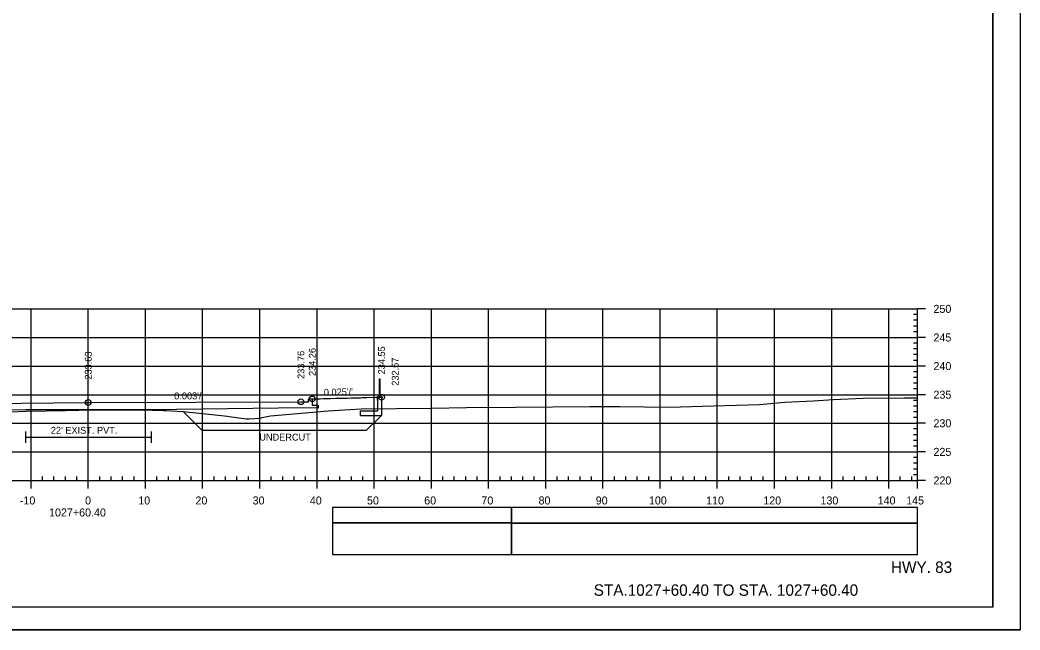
# Model space of a CAD drawing. Extents: x 1386544 to 1388153, y 379785 to 390999.
# Drawn here: x 1387354.1 to 1387529, y 383803.4 to 383910.1 of the extents above; entities that cross this region are included whole.
import ezdxf

# ---------------------------------------------------------------- set-up
doc = ezdxf.new("R2010")
doc.units = 0
for name, color, linetype in [('Default', 7, 'Continuous'), ('R_Alt Surface', 7, 'Continuous'), ('R_Axis', 7, 'Continuous'), ('R_Axis Annot', 7, 'Continuous'), ('R_Border', 7, 'Continuous'), ('R_Dimension', 7, 'Continuous'), ('R_Draft', 7, 'Continuous'), ('R_Exist Surface', 7, 'Continuous'), ('R_Fin Surface', 7, 'Continuous'), ('R_Fin Surface Annot', 7, 'Continuous'), ('R_Grid', 7, 'Continuous'), ('R_No Plot', 7, 'Continuous'), ('R_Striping', 7, 'Continuous'), ('R_Water', 7, 'Continuous')]:
    doc.layers.add(name, color=color, linetype=linetype)

msp = doc.modelspace()

# ---------------------------------------------------------------- linework, layer by layer
at = {"layer": 'Default'}
for p, q in [((1387416.91, 383847.32), (1387416.91, 383844.32)), ((1387417.07, 383847.32), (1387416.91, 383847.32)), ((1387417.07, 383844.32), (1387417.07, 383847.32)), ((1387416.66, 383844.24), (1387416.72, 383844.3)), ((1387416.66, 383841.79), (1387416.66, 383844.24)), ((1387416.72, 383844.3), (1387416.72, 383844.32)), ((1387416.72, 383844.32), (1387417.26, 383844.32)), ((1387416.72, 383844.3), (1387417.26, 383844.3)), ((1387416.99, 383844.32), (1387417.05, 383844.32)), ((1387416.99, 383844.32), (1387417.07, 383844.32)), ((1387417.26, 383844.32), (1387417.26, 383844.3)), ((1387417.26, 383844.3), (1387417.32, 383844.24)), ((1387417.32, 383844.24), (1387417.32, 383840.96)), ((1387413.66, 383841.79), (1387416.66, 383841.79)), ((1387413.66, 383840.96), (1387413.66, 383841.79)), ((1387413.66, 383840.96), (1387417.32, 383840.96))]:
    msp.add_line(p, q, dxfattribs=at)
msp.add_lwpolyline([(1387416.57, 383843.64), (1387416.66, 383843.64), (1387416.66, 383844.14), (1387416.57, 383844.14), (1387416.57, 383843.64)], dxfattribs=at)
at = {"layer": 'R_Alt Surface'}
for points in [[(1387405.21, 383843.85), (1387405.21, 383842.75), (1387406.21, 383842.73), (1387406.21, 383842.23), (1387403.71, 383842.28)], [(1387403.71, 383842.28), (1387377.04, 383841.92), (1387355.04, 383841.92), (1387331.7, 383841.8)], [(1387355.04, 383838.16), (1387355.04, 383836.16)], [(1387377.04, 383838.16), (1387377.04, 383836.16)], [(1387355.04, 383837.16), (1387377.04, 383837.16)]]:
    msp.add_lwpolyline(points, dxfattribs=at)
at = {"layer": 'R_Axis'}
for p, q in [((1387511.04, 383829.59), (1387511.04, 383859.59)), ((1387512.44, 383859.59), (1387511.04, 383859.59)), ((1387511.04, 383858.59), (1387510.34, 383858.59)), ((1387511.04, 383857.59), (1387510.34, 383857.59)), ((1387511.04, 383856.59), (1387510.34, 383856.59)), ((1387511.04, 383855.59), (1387510.34, 383855.59)), ((1387512.44, 383854.59), (1387511.04, 383854.59)), ((1387511.04, 383853.59), (1387510.34, 383853.59)), ((1387511.04, 383852.59), (1387510.34, 383852.59)), ((1387511.04, 383851.59), (1387510.34, 383851.59)), ((1387511.04, 383850.59), (1387510.34, 383850.59)), ((1387511.04, 383848.59), (1387510.34, 383848.59)), ((1387512.44, 383849.59), (1387511.04, 383849.59)), ((1387511.04, 383847.59), (1387510.34, 383847.59)), ((1387511.04, 383846.59), (1387510.34, 383846.59)), ((1387511.04, 383845.59), (1387510.34, 383845.59)), ((1387511.04, 383843.59), (1387510.34, 383843.59)), ((1387512.44, 383844.59), (1387511.04, 383844.59)), ((1387511.04, 383842.59), (1387510.34, 383842.59)), ((1387511.04, 383841.59), (1387510.34, 383841.59)), ((1387511.04, 383840.59), (1387510.34, 383840.59)), ((1387511.04, 383838.59), (1387510.34, 383838.59)), ((1387512.44, 383839.59), (1387511.04, 383839.59)), ((1387511.04, 383837.59), (1387510.34, 383837.59)), ((1387511.04, 383836.59), (1387510.34, 383836.59)), ((1387511.04, 383835.59), (1387510.34, 383835.59)), ((1387512.44, 383834.59), (1387511.04, 383834.59)), ((1387511.04, 383833.59), (1387510.34, 383833.59)), ((1387511.04, 383832.59), (1387510.34, 383832.59)), ((1387511.04, 383831.59), (1387510.34, 383831.59)), ((1387221.04, 383829.59), (1387511.04, 383829.59)), ((1387356.04, 383828.19), (1387356.04, 383829.59)), ((1387358.04, 383829.59), (1387358.04, 383830.29)), ((1387360.04, 383829.59), (1387360.04, 383830.29)), ((1387362.04, 383829.59), (1387362.04, 383830.29)), ((1387364.04, 383829.59), (1387364.04, 383830.29)), ((1387366.04, 383828.19), (1387366.04, 383829.59)), ((1387368.04, 383829.59), (1387368.04, 383830.29)), ((1387370.04, 383829.59), (1387370.04, 383830.29)), ((1387372.04, 383829.59), (1387372.04, 383830.29)), ((1387374.04, 383829.59), (1387374.04, 383830.29)), ((1387376.04, 383828.19), (1387376.04, 383829.59)), ((1387378.04, 383829.59), (1387378.04, 383830.29)), ((1387380.04, 383829.59), (1387380.04, 383830.29)), ((1387382.04, 383829.59), (1387382.04, 383830.29)), ((1387384.04, 383829.59), (1387384.04, 383830.29)), ((1387386.04, 383828.19), (1387386.04, 383829.59)), ((1387388.04, 383829.59), (1387388.04, 383830.29)), ((1387390.04, 383829.59), (1387390.04, 383830.29)), ((1387392.04, 383829.59), (1387392.04, 383830.29)), ((1387394.04, 383829.59), (1387394.04, 383830.29)), ((1387396.04, 383828.19), (1387396.04, 383829.59)), ((1387398.04, 383829.59), (1387398.04, 383830.29)), ((1387400.04, 383829.59), (1387400.04, 383830.29)), ((1387402.04, 383829.59), (1387402.04, 383830.29)), ((1387404.04, 383829.59), (1387404.04, 383830.29)), ((1387406.04, 383828.19), (1387406.04, 383829.59)), ((1387408.04, 383829.59), (1387408.04, 383830.29)), ((1387410.04, 383829.59), (1387410.04, 383830.29)), ((1387412.04, 383829.59), (1387412.04, 383830.29)), ((1387414.04, 383829.59), (1387414.04, 383830.29)), ((1387416.04, 383828.19), (1387416.04, 383829.59)), ((1387418.04, 383829.59), (1387418.04, 383830.29)), ((1387420.04, 383829.59), (1387420.04, 383830.29)), ((1387422.04, 383829.59), (1387422.04, 383830.29)), ((1387424.04, 383829.59), (1387424.04, 383830.29)), ((1387426.04, 383828.19), (1387426.04, 383829.59)), ((1387428.04, 383829.59), (1387428.04, 383830.29)), ((1387430.04, 383829.59), (1387430.04, 383830.29)), ((1387432.04, 383829.59), (1387432.04, 383830.29)), ((1387434.04, 383829.59), (1387434.04, 383830.29)), ((1387436.04, 383828.19), (1387436.04, 383829.59)), ((1387438.04, 383829.59), (1387438.04, 383830.29)), ((1387440.04, 383829.59), (1387440.04, 383830.29)), ((1387442.04, 383829.59), (1387442.04, 383830.29)), ((1387444.04, 383829.59), (1387444.04, 383830.29)), ((1387446.04, 383828.19), (1387446.04, 383829.59)), ((1387448.04, 383829.59), (1387448.04, 383830.29)), ((1387450.04, 383829.59), (1387450.04, 383830.29)), ((1387452.04, 383829.59), (1387452.04, 383830.29)), ((1387454.04, 383829.59), (1387454.04, 383830.29)), ((1387456.04, 383828.19), (1387456.04, 383829.59)), ((1387458.04, 383829.59), (1387458.04, 383830.29)), ((1387460.04, 383829.59), (1387460.04, 383830.29)), ((1387462.04, 383829.59), (1387462.04, 383830.29)), ((1387464.04, 383829.59), (1387464.04, 383830.29)), ((1387466.04, 383828.19), (1387466.04, 383829.59)), ((1387468.04, 383829.59), (1387468.04, 383830.29)), ((1387470.04, 383829.59), (1387470.04, 383830.29)), ((1387472.04, 383829.59), (1387472.04, 383830.29)), ((1387474.04, 383829.59), (1387474.04, 383830.29)), ((1387476.04, 383828.19), (1387476.04, 383829.59)), ((1387478.04, 383829.59), (1387478.04, 383830.29)), ((1387480.04, 383829.59), (1387480.04, 383830.29)), ((1387482.04, 383829.59), (1387482.04, 383830.29)), ((1387484.04, 383829.59), (1387484.04, 383830.29)), ((1387486.04, 383828.19), (1387486.04, 383829.59)), ((1387488.04, 383829.59), (1387488.04, 383830.29)), ((1387490.04, 383829.59), (1387490.04, 383830.29)), ((1387492.04, 383829.59), (1387492.04, 383830.29)), ((1387494.04, 383829.59), (1387494.04, 383830.29)), ((1387496.04, 383828.19), (1387496.04, 383829.59)), ((1387498.04, 383829.59), (1387498.04, 383830.29)), ((1387500.04, 383829.59), (1387500.04, 383830.29)), ((1387502.04, 383829.59), (1387502.04, 383830.29)), ((1387504.04, 383829.59), (1387504.04, 383830.29)), ((1387506.04, 383828.19), (1387506.04, 383829.59)), ((1387508.04, 383829.59), (1387508.04, 383830.29)), ((1387510.04, 383829.59), (1387510.04, 383830.29)), ((1387511.04, 383830.59), (1387510.34, 383830.59)), ((1387511.04, 383828.19), (1387511.04, 383829.59)), ((1387512.44, 383829.59), (1387511.04, 383829.59))]:
    msp.add_line(p, q, dxfattribs=at)
at = {"layer": 'R_Axis Annot'}
for points in [[(1387440.06, 383822.14), (1387511.04, 383822.14), (1387511.04, 383824.85), (1387440.06, 383824.85)], [(1387440.06, 383816.62), (1387511.04, 383816.62), (1387511.04, 383822.14), (1387440.06, 383822.14)]]:
    msp.add_lwpolyline(points, close=True, dxfattribs=at)
at = {"layer": 'R_Border'}
for q in [(1387524.22, 384012.88), (1387208.04, 383807.42)]:
    msp.add_line((1387524.22, 383807.42), q, dxfattribs=at)
at = {"layer": 'R_Dimension'}
for p, q in [((1387382.61, 383841.63), (1387385.88, 383838.36)), ((1387417.32, 383840.96), (1387414.72, 383838.36))]:
    msp.add_line(p, q, dxfattribs=at)
msp.add_lwpolyline([(1387385.88, 383838.36), (1387414.72, 383838.36)], dxfattribs=at)
at = {"layer": 'R_Exist Surface'}
msp.add_lwpolyline([(1387352.31, 383841.61), (1387355.23, 383841.69), (1387362.2, 383841.84), (1387366.59, 383841.93), (1387377.28, 383841.86), (1387379.2, 383841.85), (1387379.58, 383841.83), (1387379.64, 383841.83), (1387380.48, 383841.78), (1387382.61, 383841.63), (1387388.24, 383841.05), (1387390.39, 383840.85), (1387390.69, 383840.79), (1387393.65, 383840.35), (1387394.14, 383840.36), (1387396.18, 383840.47), (1387396.44, 383840.58), (1387397.91, 383840.88), (1387405.29, 383841.51), (1387407.26, 383841.69), (1387407.97, 383841.75), (1387413.75, 383842.12), (1387426.08, 383842.24), (1387432.19, 383842.33), (1387440.72, 383842.42), (1387453.76, 383842.53), (1387458.96, 383842.53), (1387467.67, 383842.43), (1387475.36, 383842.62), (1387483.42, 383842.86), (1387487.85, 383843.28), (1387492.8, 383843.52), (1387496.37, 383843.73), (1387501.57, 383843.98), (1387508.74, 383844.01), (1387511.04, 383844.02)], dxfattribs=at)
at = {"layer": 'R_Fin Surface'}
for points in [[(1387331.89, 383842.88), (1387331.9, 383842.88), (1387365.59, 383843.22), (1387365.82, 383843.22), (1387366.01, 383843.22), (1387366.04, 383843.22), (1387366.05, 383843.22), (1387366.07, 383843.22), (1387366.27, 383843.22), (1387366.53, 383843.22), (1387403.23, 383843.35), (1387403.24, 383843.35)], [(1387403.25, 383843.35), (1387403.26, 383843.35), (1387403.26, 383843.35), (1387403.32, 383843.35), (1387403.33, 383843.35), (1387403.34, 383843.35), (1387403.5, 383843.35), (1387403.54, 383843.35), (1387403.55, 383843.35), (1387403.86, 383843.34), (1387404.2, 383843.34), (1387404.33, 383843.34), (1387404.54, 383843.34), (1387404.54, 383843.55), (1387404.55, 383843.84), (1387404.76, 383843.84), (1387405.02, 383843.85), (1387405.13, 383843.85), (1387405.21, 383843.85), (1387405.93, 383843.87), (1387405.99, 383843.87), (1387406.02, 383843.87), (1387406.41, 383843.88), (1387406.48, 383843.88), (1387406.49, 383843.88), (1387406.56, 383843.88), (1387407.11, 383843.9), (1387407.35, 383843.9), (1387408.38, 383843.93), (1387409.29, 383843.95), (1387409.78, 383843.96), (1387409.97, 383843.97), (1387410.24, 383843.97), (1387410.79, 383843.99), (1387411.31, 383844), (1387411.33, 383844), (1387411.34, 383844), (1387412, 383844.02), (1387412.97, 383844.04), (1387413.68, 383844.06), (1387413.91, 383844.07), (1387414.09, 383844.07), (1387414.74, 383844.09), (1387416.34, 383844.13), (1387416.44, 383844.13), (1387416.63, 383844.13), (1387417.32, 383844.14), (1387417.32, 383842.51), (1387417.32, 383842.16)]]:
    msp.add_lwpolyline(points, dxfattribs=at)
at = {"layer": 'R_Grid'}
for p, q in [((1387221.04, 383859.59), (1387511.04, 383859.59)), ((1387356.04, 383829.59), (1387356.04, 383859.59)), ((1387366.04, 383829.59), (1387366.04, 383859.59)), ((1387376.04, 383829.59), (1387376.04, 383859.59)), ((1387386.04, 383829.59), (1387386.04, 383859.59)), ((1387396.04, 383829.59), (1387396.04, 383859.59)), ((1387406.04, 383829.59), (1387406.04, 383859.59)), ((1387416.04, 383829.59), (1387416.04, 383859.59)), ((1387426.04, 383829.59), (1387426.04, 383859.59)), ((1387436.04, 383829.59), (1387436.04, 383859.59)), ((1387446.04, 383829.59), (1387446.04, 383859.59)), ((1387456.04, 383829.59), (1387456.04, 383859.59)), ((1387466.04, 383829.59), (1387466.04, 383859.59)), ((1387476.04, 383829.59), (1387476.04, 383859.59)), ((1387486.04, 383829.59), (1387486.04, 383859.59)), ((1387496.04, 383829.59), (1387496.04, 383859.59)), ((1387506.04, 383829.59), (1387506.04, 383859.59)), ((1387511.04, 383829.59), (1387511.04, 383859.59)), ((1387221.04, 383854.59), (1387511.04, 383854.59)), ((1387221.04, 383849.59), (1387511.04, 383849.59)), ((1387221.04, 383844.59), (1387511.04, 383844.59)), ((1387221.04, 383839.59), (1387511.04, 383839.59)), ((1387221.04, 383834.59), (1387511.04, 383834.59)), ((1387221.04, 383829.59), (1387511.04, 383829.59))]:
    msp.add_line(p, q, dxfattribs=at)
at = {"layer": 'R_No Plot'}
for p, q in [((1387416.66, 383844.14), (1387417.56, 383844.14)), ((1387195.64, 383803.44), (1387528.97, 383803.44))]:
    msp.add_line(p, q, dxfattribs=at)
for points in [[(1387195.63, 384016.78), (1387528.97, 384016.78), (1387528.97, 383803.44), (1387195.63, 383803.44)], [(1387441.96, 384012.88), (1387461.58, 384012.88), (1387461.58, 384003), (1387477.69, 384003), (1387500.89, 384003), (1387500.89, 383978.67), (1387524.22, 383978.67), (1387524.22, 383807.42), (1387208.04, 383807.42), (1387208.04, 384012.88)]]:
    msp.add_lwpolyline(points, close=True, dxfattribs=at)
for centre in [(1387366.04, 383843.22), (1387403.23, 383843.35), (1387405.21, 383843.85), (1387417.32, 383844.14)]:
    msp.add_circle(centre, 0.5, dxfattribs=at)
at = {"layer": 'R_Striping'}
for points in [[(1387408.72, 383822.15), (1387440.06, 383822.15), (1387440.06, 383824.85), (1387408.72, 383824.85)], [(1387408.72, 383816.63), (1387440.06, 383816.63), (1387440.06, 383822.15), (1387408.72, 383822.15)]]:
    msp.add_lwpolyline(points, close=True, dxfattribs=at)

# ---------------------------------------------------------------- texts
at = {"layer": 'R_Axis Annot'}
for s, p in [('250', (1387513.84, 383858.89)), ('245', (1387513.84, 383853.89)), ('240', (1387513.84, 383848.89)), ('235', (1387513.84, 383843.89)), ('230', (1387513.84, 383838.89)), ('225', (1387513.84, 383833.89)), ('220', (1387513.84, 383828.89)), ('-10', (1387354.08, 383825.39)), ('0', (1387365.48, 383825.39)), ('10', (1387374.78, 383825.39)), ('20', (1387384.78, 383825.39)), ('30', (1387394.78, 383825.39)), ('40', (1387404.78, 383825.39)), ('50', (1387414.78, 383825.39)), ('60', (1387424.78, 383825.39)), ('70', (1387434.78, 383825.39)), ('80', (1387444.78, 383825.39)), ('90', (1387454.78, 383825.39)), ('100', (1387464.08, 383825.39)), ('110', (1387474.08, 383825.39)), ('120', (1387484.08, 383825.39)), ('130', (1387494.08, 383825.39)), ('140', (1387504.08, 383825.39)), ('145', (1387509.06, 383825.39)), ('1027+60.40', (1387359.18, 383823.29))]:
    msp.add_text(s, height=1.4, dxfattribs=at).set_placement(p)
at = {"layer": 'R_Dimension'}
msp.add_text('UNDERCUT', height=1.2, dxfattribs=at).set_placement((1387395.95, 383836.56))
at = {"layer": 'R_Draft'}
for s, p in [('HWY. 83', (1387506.41, 383813.42)), ('STA.1027+60.40 TO STA. 1027+60.40', (1387454.43, 383809.42))]:
    msp.add_text(s, height=2, dxfattribs=at).set_placement(p)
at = {"layer": 'R_Fin Surface Annot'}
for s, rotation, p in [('233.63', 90, (1387366.64, 383847.22)), ('233.76', 90, (1387403.83, 383847.35)), ('234.26', 90, (1387405.81, 383847.85)), ('234.55', 90, (1387417.92, 383848.14)), ('232.57', 90, (1387420.32, 383846.16)), ("0.003'/'", 0.193, (1387381.07, 383843.77)), ("0.025'/'", 1.426, (1387407.25, 383844.4))]:
    msp.add_text(s, height=1.2, rotation=rotation, dxfattribs=at).set_placement(p)
at = {"layer": 'R_No Plot'}
msp.add_text('+', height=0.1, dxfattribs=at).set_placement((1387416.3, 383844.08))
at = {"layer": 'R_Water'}
msp.add_text("22' EXIST. PVT.", height=1.2, dxfattribs=at).set_placement((1387359.49, 383837.76))

doc.saveas('drawing.dxf')
